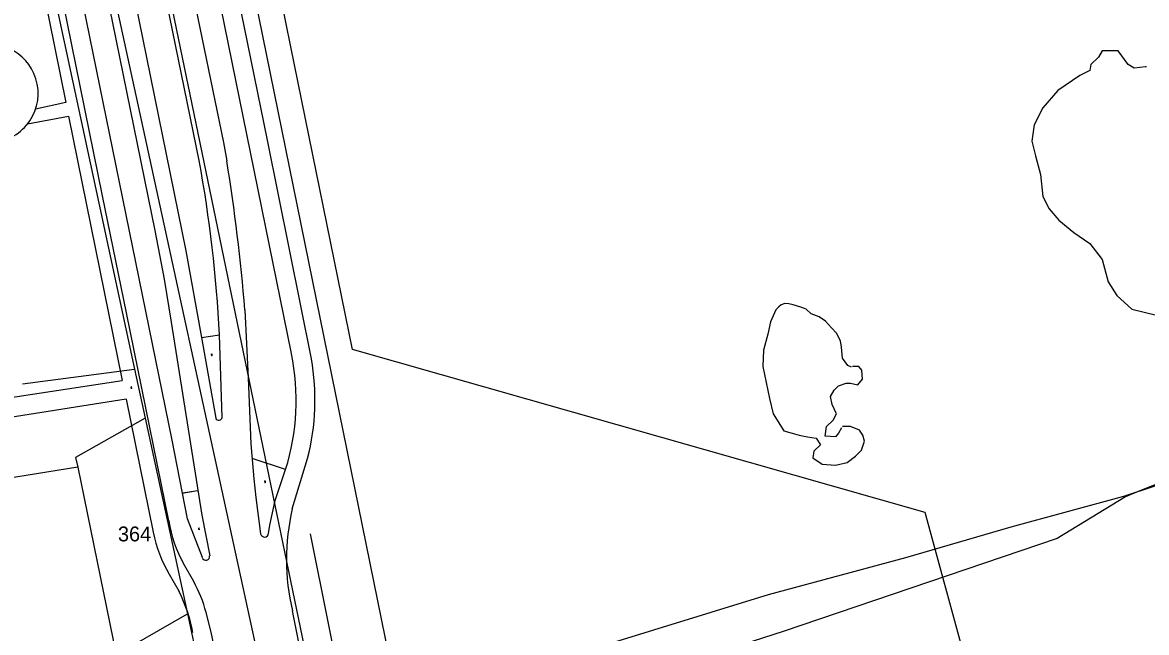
# Model space of a CAD drawing. Extents: x 148816 to 151297, y 399515 to 402500.
# Drawn here: x 150522 to 150658.2, y 401179 to 401253 of the extents above; entities that cross this region are included whole.
import ezdxf

# ---------------------------------------------------------------- set-up
doc = ezdxf.new("R2010")
doc.units = 0
for name, color, linetype in [('G01 perceelsgrens', 7, 'Continuous'), ('G02 sectiegrens', 7, 'Continuous'), ('Q05 Bomenrij  [D] Gem', 7, 'Continuous'), ('Q19 Overig lijnvormig object  [D] Gem', 7, 'Continuous'), ('Q21 Lichtmast  Gem', 7, 'Continuous'), ('S02 Open verharding  Norm', 7, 'Continuous'), ('T09 Insteek water  [T] Norm', 7, 'Continuous'), ('V00 Kant verharding algemeen  [T] Norm', 7, 'Continuous'), ('Z01 perceelnummer', 7, 'Continuous')]:
    doc.layers.add(name, color=color, linetype=linetype)

msp = doc.modelspace()

# ---------------------------------------------------------------- linework, layer by layer
at = {"layer": 'G01 perceelsgrens'}
for points in [[(150529.55, 401357.13), (150548.31, 401265.07), (150567.82, 401169.19)], [(150505.62, 401350.09), (150535.58, 401210.97)], [(150567.82, 401169.19), (150572.11, 401171.35), (150584.63, 401175.11), (150612.41, 401183.64), (150629.06, 401188.15), (150641.82, 401191.85), (150655.46, 401195.55), (150678.87, 401203.28), (150692.2, 401208.05), (150692.64, 401208.36), (150712.23, 401216.6), (150728.7, 401224.29), (150735.64, 401227.64), (150743.46, 401231.33)], [(150521.98, 401209.16), (150535.58, 401210.97)], [(150535.58, 401210.97), (150536.87, 401205.01)], [(150536.87, 401205.01), (150528.43, 401200.26), (150528.68, 401199.08)], [(150536.87, 401205.01), (150541.97, 401181.33)], [(150528.68, 401199.08), (150514.89, 401196.85)], [(150528.68, 401199.08), (150533.35, 401176.33), (150541.97, 401181.33)], [(150541.97, 401181.33), (150545.62, 401164.34)]]:
    msp.add_lwpolyline(points, dxfattribs=at)
at = {"layer": 'G02 sectiegrens'}
msp.add_lwpolyline([(150519.59, 401353.75), (150559.24, 401162.3)], dxfattribs=at)
at = {"layer": 'Q05 Bomenrij  [D] Gem'}
msp.add_lwpolyline([(150561.31, 401169.09), (150556.9, 401191.02)], dxfattribs=at)
at = {"layer": 'Q19 Overig lijnvormig object  [D] Gem'}
for p, q in [((150554.53, 401250), (150540.01, 401321.54)), ((150561.98, 401213.33), (150554.53, 401250)), ((150631.39, 401193.59), (150561.98, 401213.33)), ((150640.04, 401161.84), (150631.39, 401193.59))]:
    msp.add_line(p, q, dxfattribs=at)
at = {"layer": 'Q21 Lichtmast  Gem'}
msp.add_lwpolyline([(150470.02, 401545.9), (150556.48, 401148.68), (150587.33, 401006.96), (150639.15, 400861.23), (150792, 400651.61), (150911.82, 400487.27), (150967.93, 400385.83), (150992.88, 400314.71), (150864.37, 400354.64), (150785.76, 400358.38), (150705.9, 400348.4), (150564.28, 400314.71), (150489.42, 400271.04), (150319.72, 400151.26), (150222.4, 400100.1), (150103.26, 400037.48), (150071.61, 400097.7), (150036.48, 400058.92), (149995.31, 400040.21), (149954.13, 400021.49), (149930.42, 400026.48), (149891.12, 400015.25), (149831.23, 399977.82), (149652.8, 400166.23)], dxfattribs=at)
at = {"layer": 'S02 Open verharding  Norm'}
for p, q in [((150544.87, 401212.74), (150544.86, 401212.74)), ((150544.88, 401212.64), (150544.86, 401212.64)), ((150544.87, 401212.81), (150544.88, 401212.58)), ((150544.87, 401212.79), (150544.93, 401212.8)), ((150544.94, 401212.7), (150544.88, 401212.69)), ((150544.88, 401212.6), (150544.94, 401212.6)), ((150544.93, 401212.81), (150544.94, 401212.58)), ((150544.95, 401212.75), (150544.93, 401212.75)), ((150544.95, 401212.65), (150544.94, 401212.65)), ((150535.19, 401208.59), (150535.15, 401208.82)), ((150535.15, 401208.75), (150535.16, 401208.75)), ((150535.22, 401208.81), (150535.16, 401208.8)), ((150535.17, 401208.7), (150535.23, 401208.71)), ((150535.17, 401208.65), (150535.18, 401208.65)), ((150535.25, 401208.61), (150535.19, 401208.6)), ((150535.25, 401208.6), (150535.21, 401208.83)), ((150535.22, 401208.76), (150535.24, 401208.76)), ((150535.24, 401208.66), (150535.26, 401208.67)), ((150551.34, 401197.36), (150551.33, 401197.36)), ((150551.35, 401197.26), (150551.33, 401197.26)), ((150551.34, 401197.43), (150551.35, 401197.2)), ((150551.34, 401197.41), (150551.4, 401197.42)), ((150551.4, 401197.32), (150551.34, 401197.31)), ((150551.35, 401197.21), (150551.41, 401197.22)), ((150551.4, 401197.43), (150551.41, 401197.2)), ((150551.42, 401197.37), (150551.4, 401197.37)), ((150551.42, 401197.27), (150551.41, 401197.27)), ((150543.34, 401191.64), (150543.36, 401191.65)), ((150543.41, 401191.71), (150543.35, 401191.69)), ((150543.39, 401191.48), (150543.35, 401191.71)), ((150543.36, 401191.54), (150543.38, 401191.55)), ((150543.37, 401191.6), (150543.43, 401191.61)), ((150543.44, 401191.51), (150543.38, 401191.5)), ((150543.45, 401191.49), (150543.41, 401191.72)), ((150543.42, 401191.66), (150543.43, 401191.66)), ((150543.43, 401191.56), (150543.45, 401191.56))]:
    msp.add_line(p, q, dxfattribs=at)
at = {"layer": 'T09 Insteek water  [T] Norm'}
for p, q in [((150722.64, 401222.47), (150657, 401196.05)), ((150613.29, 401218.15), (150612.63, 401216.7)), ((150613.66, 401218.51), (150613.29, 401218.15)), ((150613.96, 401218.75), (150613.66, 401218.51)), ((150614.38, 401218.93), (150613.96, 401218.75)), ((150614.86, 401218.87), (150614.38, 401218.93)), ((150615.4, 401218.75), (150614.86, 401218.87)), ((150616.31, 401218.45), (150615.4, 401218.75)), ((150616.97, 401218.21), (150616.31, 401218.45)), ((150617.58, 401217.67), (150616.97, 401218.21)), ((150612.63, 401216.7), (150612.33, 401215.19)), ((150618.54, 401217.3), (150617.58, 401217.67)), ((150619.33, 401216.76), (150618.54, 401217.3)), ((150620.05, 401215.98), (150619.33, 401216.76)), ((150612.33, 401215.19), (150611.79, 401213.26)), ((150620.65, 401215.31), (150620.05, 401215.98)), ((150621.13, 401214.41), (150620.65, 401215.31)), ((150621.25, 401213.62), (150621.13, 401214.41)), ((150611.79, 401213.26), (150611.73, 401211.27)), ((150621.38, 401212.3), (150621.25, 401213.62)), ((150611.73, 401211.27), (150612.51, 401207.41)), ((150622.04, 401211.39), (150621.38, 401212.3)), ((150622.46, 401211.21), (150622.04, 401211.39)), ((150623.36, 401211.27), (150622.58, 401211.27)), ((150623.73, 401210.85), (150623.36, 401211.27)), ((150623.24, 401209.04), (150623.79, 401209.76)), ((150623.79, 401209.76), (150623.73, 401210.85)), ((150619.93, 401207.65), (150620.35, 401208.43)), ((150620.35, 401208.43), (150620.89, 401208.92)), ((150620.89, 401208.92), (150621.8, 401209.28)), ((150621.8, 401209.28), (150622.34, 401209.28)), ((150622.34, 401209.28), (150623.24, 401209.04)), ((150612.51, 401207.41), (150612.99, 401205.54)), ((150620.11, 401206.69), (150619.93, 401207.65)), ((150620.65, 401205.54), (150620.11, 401206.69)), ((150612.99, 401205.54), (150614.26, 401203.49)), ((150619.45, 401204.03), (150620.23, 401204.76)), ((150620.23, 401204.76), (150620.65, 401205.54)), ((150614.26, 401203.49), (150615.28, 401203.19)), ((150615.28, 401203.19), (150616.13, 401202.95)), ((150616.13, 401202.95), (150617.15, 401202.76)), ((150619.26, 401202.83), (150619.45, 401204.03)), ((150620.89, 401203.19), (150620.53, 401202.76)), ((150621.25, 401203.85), (150620.89, 401203.19)), ((150622.34, 401204.03), (150621.38, 401204.03)), ((150623.43, 401203.55), (150622.34, 401204.03)), ((150623.85, 401202.95), (150623.43, 401203.55)), ((150624.03, 401202.22), (150623.85, 401202.95)), ((150617.15, 401202.76), (150618.18, 401202.58)), ((150618.72, 401201.8), (150617.88, 401201.02)), ((150618.18, 401202.58), (150618.72, 401201.8)), ((150620.53, 401202.76), (150619.26, 401202.83)), ((150623.67, 401201.14), (150624.03, 401202.22)), ((150617.88, 401201.02), (150617.76, 401200.23)), ((150617.76, 401200.23), (150618.9, 401199.45)), ((150621.92, 401199.63), (150622.94, 401200.41)), ((150622.94, 401200.41), (150623.67, 401201.14)), ((150618.9, 401199.45), (150620.53, 401199.33)), ((150620.53, 401199.33), (150621.92, 401199.63)), ((150655.68, 401195.49), (150647.41, 401190.44)), ((150657, 401196.05), (150655.68, 401195.49)), ((150647.41, 401190.44), (150614.17, 401179.19)), ((150614.17, 401179.19), (150603.79, 401175.84))]:
    msp.add_line(p, q, dxfattribs=at)
msp.add_lwpolyline([(150658.23, 401247.58), (150658.08, 401247.58), (150656.73, 401247.43), (150655.98, 401247.88), (150654.79, 401249.53), (150653.59, 401249.53), (150652.84, 401249.53), (150652.39, 401248.78), (150651.49, 401247.88), (150651.35, 401247.13), (150650.15, 401246.53), (150647.46, 401244.74), (150645.66, 401242.64), (150644.61, 401240.55), (150644.31, 401238.6), (150644.76, 401236.8), (150645.36, 401234.56), (150645.66, 401231.86), (150646.41, 401230.37), (150647.61, 401229.02), (150649.4, 401227.52), (150651.35, 401226.17), (150652.84, 401224.23), (150653.59, 401221.53), (150654.64, 401219.89), (150656.43, 401218.24), (150659.43, 401217.49)], dxfattribs=at)
at = {"layer": 'V00 Kant verharding algemeen  [T] Norm'}
for p, q in [((150543.67, 401214.79), (150545.87, 401215.11)), ((150543.67, 401214.79), (150545.41, 401205.02)), ((150500, 401204.37), (150534.08, 401209.59)), ((150534.56, 401207.31), (150500, 401201.91))]:
    msp.add_line(p, q, dxfattribs=at)
for points in [[(150543.79, 401188.12), (150541.98, 401192.83), (150540.13, 401202.36), (150508.99, 401354.75)], [(150511.98, 401355.3), (150512.98, 401350.38), (150516.91, 401331.26), (150520.99, 401311.19), (150524.9, 401292.11), (150528.97, 401272.05), (150532.88, 401252.94), (150538.02, 401227.77), (150539.14, 401221.85), (150540.02, 401216.67), (150543.73, 401193.26), (150544.68, 401188.34)], [(150539.73, 401192.57), (150534.61, 401217.77), (150531.69, 401231.97), (150527.42, 401253.06), (150523.53, 401272.18), (150519.45, 401292.26), (150515.75, 401310.32), (150511.85, 401329.43), (150510.41, 401336.5), (150507.57, 401350.5), (150507.31, 401351.7)], [(150543.4, 401236.24), (150529.51, 401304.16), (150526.36, 401305.34)], [(150525.63, 401304.75), (150541.78, 401225.31)], [(150554.59, 401212.84), (150536.17, 401303.34)], [(150534.19, 401297.82), (150534.25, 401297.59), (150538.33, 401277.53), (150542.42, 401257.44), (150546.34, 401238.41), (150546.74, 401236.19)], [(150516.93, 401283.31), (150519.03, 401283.63), (150527.25, 401243.25), (150523.57, 401242.47)], [(150557.01, 401212.2), (150551.68, 401238.71), (150546.13, 401265.83)], [(150522.59, 401240.67), (150527.56, 401241.63), (150534.08, 401209.59)], [(150541.78, 401225.31), (150543.67, 401214.79)], [(150548.93, 401218.14), (150549.34, 401209.89), (150549.66, 401201.9), (150550.01, 401197.67), (150550.27, 401195.42), (150550.85, 401190.99)], [(150546.2, 401205.11), (150545.87, 401215.11)], [(150534.56, 401207.31), (150537.84, 401191.19)], [(150553.87, 401198.78), (150549.81, 401200.14)], [(150554.68, 401194.04), (150556.55, 401200.15)], [(150551.8, 401191.06), (150551.95, 401192.05), (150552.62, 401195.05), (150553.87, 401198.79)], [(150543.21, 401196.22), (150541.33, 401195.91)], [(150543.26, 401196.23), (150541.38, 401195.92)], [(150542.74, 401185.21), (150541.52, 401187.39)], [(150539.77, 401186.11), (150540.97, 401184)], [(150547.85, 401164.83), (150544.84, 401179.07), (150544.24, 401181.47)], [(150557.66, 401166.95), (150554.7, 401181.69)]]:
    msp.add_lwpolyline(points, dxfattribs=at)
for centre, radius, start, end in [((150517.95, 401244.36), 5.95, 24.1009, 71.5066), ((150517.93, 401244.38), 5.96, 280.9442, 23.8364), ((150384.2, 401206.99), 161.87, 2.8762, 10.411), ((150331.55, 401200.96), 218.06, 4.5191, 9.2979), ((150527.03, 401207.19), 28.13, 342.6203, 11.5756), ((150528.66, 401207.26), 28.78, 345.6982, 9.8933), ((150545.79, 401205.17), 0.408, 201.5822, 351.9648), ((150581.09, 401187.9), 27.11, 166.9011, 193.2381), ((150554.46, 401194.75), 14.89, 188.4227, 209.6245), ((150554.09, 401194.45), 16.57, 191.3542, 210.2195), ((150551.32, 401191.09), 0.481, 191.3708, 357.0399), ((150544.22, 401188.26), 0.46, 197.1026, 10.0006), ((150529.07, 401177.57), 15.66, 14.4295, 29.2155), ((150524.78, 401175.8), 18.15, 10.3033, 26.8578)]:
    msp.add_arc(centre, radius, start, end, dxfattribs=at)

# ---------------------------------------------------------------- texts
at = {"layer": 'Z01 perceelnummer'}
msp.add_text('364', height=1.8, dxfattribs=at).set_placement((150533.56, 401190.09))

doc.saveas('drawing.dxf')
